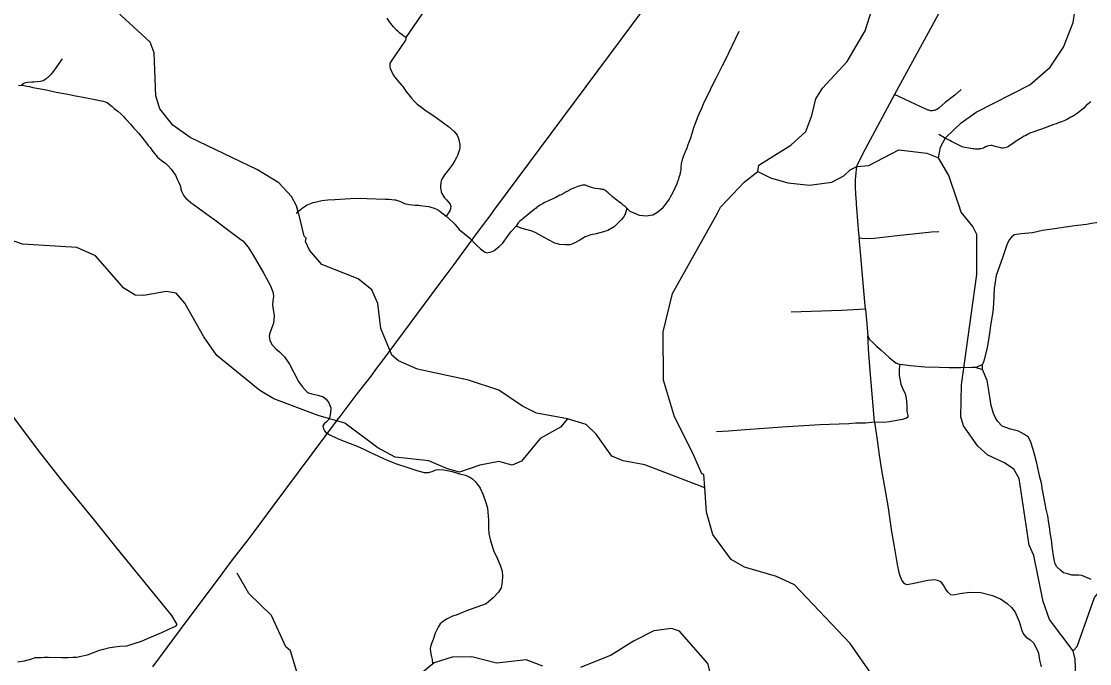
# Model space of a CAD drawing. Extents: x 2290615 to 2522933, y 819489 to 1012715.
# Drawn here: x 2491654 to 2505124, y 862970 to 871067 of the extents above; entities that cross this region are included whole.
import ezdxf

# ---------------------------------------------------------------- set-up
doc = ezdxf.new("R2010")
doc.units = 0
for name, color, linetype in [('Exist Hydrographic Creek Single Shore', 7, 'Continuous'), ('Exist Hydrographic Misc Water Feature', 7, 'Continuous'), ('Exist Railroad Mainline', 7, 'Continuous'), ('Exist Road Non-System Type 51', 7, 'Continuous'), ('Exist Utilities Electrical Transmission Line', 7, 'Continuous')]:
    doc.layers.add(name, color=color, linetype=linetype)

msp = doc.modelspace()

# ---------------------------------------------------------------- linework, layer by layer
at = {"layer": 'Exist Hydrographic Creek Single Shore'}
msp.add_line((2495155, 868625), (2495149, 868646), dxfattribs=at)
for points in [[(2503220, 869348), (2503242, 869480), (2503307, 869598), (2503504, 869787), (2503693, 869922), (2504371, 870268), (2504625, 870489), (2504796, 870742), (2504916, 871052), (2504983, 871495)], [(2495149, 868646), (2495121, 868742), (2495061, 868857), (2494900, 869031), (2494630, 869194), (2493782, 869603), (2493563, 869758), (2493401, 869965), (2493348, 870130), (2493330, 870671), (2493278, 870804), (2492863, 871187)], [(2503462, 868788), (2503348, 869124), (2503220, 869348)], [(2504915, 863133), (2504617, 863528), (2504538, 863752), (2504420, 864331), (2504360, 864463), (2504237, 865305), (2504168, 865421), (2504050, 865501), (2503840, 865598), (2503713, 865711), (2503534, 865966), (2503499, 866083), (2503508, 866484), (2503701, 867877), (2503701, 868380), (2503649, 868479), (2503504, 868660), (2503469, 868767)], [(2498541, 866058), (2498148, 866127), (2497971, 866215), (2497676, 866417), (2497291, 866545), (2496647, 866683), (2496411, 866788), (2496327, 866860), (2496188, 867193), (2496149, 867510), (2496071, 867681), (2495902, 867821), (2495441, 868003), (2495288, 868184), (2495236, 868293), (2495244, 868333), (2495218, 868358), (2495155, 868625)], [(2500272, 865186), (2499517, 865474), (2499241, 865528), (2499099, 865585), (2498902, 865862), (2498775, 865985), (2498541, 866058)], [(2503256, 860738), (2503193, 861021), (2503089, 861253), (2502867, 861566), (2502681, 862228), (2502422, 862766), (2502106, 863225), (2501401, 863965), (2501175, 864067), (2500773, 864186), (2500604, 864284), (2500374, 864596), (2500294, 864878), (2500272, 865186)], [(2504004, 859918), (2504053, 860426), (2504157, 860686), (2504761, 861939), (2504956, 862702), (2504942, 863026), (2504915, 863133)]]:
    msp.add_lwpolyline(points, dxfattribs=at)
at = {"layer": 'Exist Hydrographic Misc Water Feature'}
for p, q in [((2500470, 868724), (2500483, 868737)), ((2503469, 868767), (2503462, 868788))]:
    msp.add_line(p, q, dxfattribs=at)
for points in [[(2500939, 869176), (2500954, 869252), (2501358, 869508), (2501547, 869677), (2501619, 869880), (2501673, 870089), (2501755, 870224), (2502066, 870562), (2502292, 870949), (2502435, 871401), (2502456, 871602)], [(2500939, 869176), (2501099, 869094), (2501317, 869031), (2501592, 869003), (2501875, 869040), (2502023, 869119), (2502105, 869194), (2502188, 869237), (2502338, 869250), (2502718, 869446), (2503069, 869404), (2503220, 869348)], [(2500483, 868737), (2500767, 869038), (2500939, 869176)], [(2500272, 865186), (2500261, 865353), (2500236, 865362), (2500115, 865633), (2499890, 866080), (2499749, 866544), (2499747, 867154), (2499864, 867638), (2500430, 868647), (2500470, 868724)], [(2498541, 866058), (2498451, 865949), (2498195, 865810), (2497958, 865522), (2497842, 865471), (2497675, 865517), (2497434, 865471), (2497177, 865385), (2497026, 865425), (2496791, 865527), (2496366, 865572), (2496147, 865691), (2495733, 866002), (2495398, 866097), (2494836, 866310), (2494660, 866415), (2494119, 866856), (2493956, 867089), (2493716, 867515), (2493605, 867639), (2493480, 867663), (2493197, 867609), (2493089, 867615), (2492946, 867704), (2492589, 868113), (2492354, 868218), (2491670, 868256), (2491326, 868377)], [(2495128, 862865), (2495049, 863131), (2494990, 863181), (2494808, 863578), (2494520, 863855), (2494374, 864111)], [(2504915, 863133), (2504965, 863185), (2505187, 863804), (2505375, 864032)], [(2500381, 862689), (2500310, 862972), (2499953, 863381), (2499852, 863413), (2499628, 863384), (2499372, 863255), (2499092, 863076), (2498703, 862919)], [(2498227, 862936), (2498018, 863016), (2497643, 862974), (2497334, 863054), (2497084, 863050), (2496860, 862979), (2496564, 862740)]]:
    msp.add_lwpolyline(points, dxfattribs=at)
at = {"layer": 'Exist Railroad Mainline'}
msp.add_lwpolyline([(2497483, 868505), (2497576, 868630), (2497612, 868683), (2504304, 877673), (2504501, 877945), (2504689, 878189), (2504941, 878530), (2505194, 878862)], dxfattribs=at)
at = {"layer": 'Exist Road Non-System Type 51'}
for p, q in [((2491616, 870257), (2491656, 870262)), ((2503774, 866742), (2503694, 866703)), ((2503694, 866703), (2503771, 866679)), ((2503771, 866679), (2503774, 866742))]:
    msp.add_line(p, q, dxfattribs=at)
for points in [[(2504004, 872657), (2504000, 872617), (2503993, 872603), (2503981, 872583), (2503864, 872351), (2502663, 870144)], [(2496796, 871292), (2496502, 870862)], [(2496502, 870862), (2496476, 870882), (2496455, 870895), (2496427, 870919), (2496404, 870938), (2496389, 870952), (2496348, 871000), (2496296, 871061), (2496268, 871107)], [(2496502, 870862), (2496502, 870857), (2496500, 870840), (2496499, 870830), (2496491, 870816), (2496317, 870566), (2496304, 870544), (2496301, 870538), (2496298, 870522), (2496298, 870504), (2496300, 870494), (2496304, 870478), (2496313, 870456), (2496343, 870394), (2496360, 870368), (2496426, 870289), (2496451, 870259), (2496463, 870244), (2496477, 870223), (2496489, 870210), (2496501, 870189), (2496519, 870164), (2496539, 870139), (2496573, 870098), (2496611, 870056), (2496645, 870023), (2496688, 869992), (2496759, 869940), (2496854, 869875), (2497038, 869741), (2497110, 869678), (2497147, 869631), (2497167, 869592), (2497176, 869551), (2497184, 869514), (2497182, 869479), (2497178, 869446), (2497167, 869414), (2497155, 869374), (2497141, 869351), (2497110, 869295), (2497090, 869263), (2497078, 869247), (2497039, 869194), (2496991, 869132), (2496954, 869079), (2496946, 869059), (2496944, 869029), (2496938, 868997), (2496938, 868966), (2496942, 868942), (2496946, 868926), (2496949, 868916), (2496957, 868898), (2496990, 868844), (2496990, 868844), (2497013, 868818), (2497059, 868761), (2497062, 868755), (2497065, 868749), (2497066, 868740), (2497067, 868737), (2497067, 868728), (2497066, 868713), (2497064, 868703), (2497058, 868679), (2497011, 868611)], [(2499290, 868711), (2499326, 868676), (2499378, 868651), (2499444, 868625), (2499496, 868621), (2499538, 868616), (2499588, 868623), (2499616, 868629), (2499667, 868659), (2499743, 868716), (2499764, 868741), (2499822, 868822), (2499840, 868854), (2499856, 868884), (2499875, 868920), (2499899, 868967), (2499922, 869021), (2499932, 869051), (2499942, 869079), (2499949, 869101), (2499961, 869137), (2499968, 869179), (2499972, 869195), (2499974, 869229), (2499979, 869271), (2499983, 869297), (2499985, 869306), (2499993, 869336), (2500002, 869362), (2500014, 869396), (2500022, 869412), (2500030, 869426), (2500047, 869474), (2500061, 869514), (2500094, 869597), (2500107, 869641), (2500134, 869727), (2500148, 869771), (2500165, 869819), (2500187, 869870), (2500204, 869910), (2500234, 869974), (2500257, 870028), (2500298, 870115), (2500318, 870153), (2500372, 870272), (2500413, 870352), (2500472, 870469), (2500494, 870511), (2500531, 870581), (2500705, 870945)], [(2492170, 870594), (2492067, 870451), (2492047, 870422), (2492039, 870412), (2492030, 870402), (2492010, 870382), (2491986, 870359), (2491978, 870353), (2491967, 870343), (2491951, 870331), (2491927, 870318), (2491897, 870310), (2491811, 870302), (2491785, 870300), (2491733, 870297), (2491706, 870291), (2491686, 870282), (2491668, 870272), (2491656, 870262)], [(2491656, 870262), (2491660, 870262), (2491688, 870257), (2491723, 870251), (2491756, 870244), (2491800, 870234), (2491875, 870221), (2491989, 870199), (2492094, 870173), (2492239, 870149), (2492335, 870130), (2492433, 870110), (2492494, 870098), (2492586, 870082), (2492641, 870071), (2492688, 870059), (2492712, 870052), (2492736, 870042), (2492759, 870025), (2492798, 869994), (2492829, 869964), (2492869, 869933), (2492906, 869901), (2492940, 869866), (2492968, 869837), (2492988, 869815), (2493028, 869772), (2493072, 869720), (2493097, 869694), (2493132, 869659), (2493174, 869609), (2493204, 869568), (2493233, 869530), (2493253, 869501), (2493277, 869475), (2493300, 869444), (2493316, 869422), (2493334, 869399), (2493352, 869377), (2493372, 869354), (2493395, 869335), (2493418, 869319), (2493445, 869297), (2493475, 869275), (2493503, 869247), (2493541, 869205), (2493563, 869175), (2493596, 869127), (2493620, 869076), (2493641, 869034), (2493656, 868996), (2493664, 868961), (2493666, 868953), (2493675, 868925), (2493702, 868869), (2493725, 868843), (2493792, 868784), (2494022, 868615), (2494092, 868564), (2494221, 868468), (2494405, 868329), (2494446, 868302), (2494514, 868220), (2494577, 868118), (2494713, 867887), (2494795, 867734), (2494828, 867646), (2494833, 867599), (2494826, 867542), (2494822, 867491), (2494840, 867355), (2494834, 867262), (2494809, 867196), (2494781, 867122), (2494780, 867093), (2494788, 867042), (2494817, 866991), (2494863, 866939), (2494908, 866901), (2494973, 866836), (2495033, 866745), (2495147, 866526), (2495194, 866464), (2495261, 866390), (2495274, 866384), (2495317, 866371), (2495391, 866355), (2495458, 866332), (2495498, 866303), (2495532, 866258), (2495554, 866196), (2495550, 866133), (2495540, 866069), (2495521, 866039), (2495501, 866020), (2495472, 865993), (2495457, 865966), (2495463, 865929), (2495477, 865903), (2495493, 865885)], [(2503504, 870210), (2503423, 870137), (2503304, 870042), (2503225, 869976), (2503205, 869960), (2503201, 869958), (2503197, 869956), (2503193, 869954), (2503179, 869946), (2503163, 869944), (2503153, 869942), (2503149, 869942), (2503139, 869939), (2503131, 869939), (2503125, 869939), (2503117, 869941), (2503095, 869947), (2503087, 869949), (2503073, 869954), (2503057, 869962), (2502663, 870144)], [(2502663, 870144), (2502293, 869457), (2502218, 869307), (2502189, 869245), (2502181, 869202), (2502177, 869155), (2502169, 869075), (2502167, 868986), (2502171, 868885), (2502175, 868838), (2502179, 868783), (2502180, 868763), (2502183, 868712), (2502210, 868392), (2502218, 868336)], [(2505140, 870052), (2505122, 870040), (2505079, 870005), (2505050, 869974), (2505026, 869953), (2505009, 869937), (2505009, 869937), (2504952, 869896), (2504928, 869881), (2504906, 869868), (2504894, 869862), (2504886, 869858), (2504845, 869835), (2504819, 869820), (2504772, 869801), (2504752, 869795), (2504702, 869775), (2504671, 869765), (2504562, 869724), (2504433, 869679), (2504395, 869666), (2504371, 869658), (2504357, 869651), (2504340, 869639), (2504318, 869628), (2504300, 869618), (2504277, 869605), (2504253, 869591), (2504209, 869566), (2504198, 869558), (2504188, 869551), (2504162, 869531), (2504131, 869510), (2504099, 869489), (2504086, 869482), (2504056, 869471), (2504035, 869469), (2504018, 869469), (2504006, 869471), (2503951, 869484), (2503931, 869491), (2503921, 869495), (2503909, 869498), (2503893, 869500), (2503883, 869500), (2503851, 869497), (2503836, 869494), (2503811, 869484), (2503786, 869469), (2503768, 869463), (2503750, 869461), (2503738, 869458), (2503730, 869457), (2503710, 869456), (2503680, 869457), (2503664, 869459), (2503650, 869460), (2503626, 869464), (2503551, 869478), (2503533, 869482), (2503517, 869487), (2503481, 869504), (2503424, 869533), (2503382, 869554), (2503361, 869563), (2503292, 869600), (2503224, 869640)], [(2499290, 868711), (2499266, 868734), (2499253, 868743), (2499243, 868751), (2499229, 868761), (2499219, 868769), (2499189, 868793), (2499177, 868801), (2499145, 868826), (2499124, 868842), (2499104, 868860), (2499052, 868907), (2499031, 868923), (2499023, 868929), (2499011, 868937), (2499003, 868941), (2498994, 868946), (2498982, 868949), (2498968, 868952), (2498953, 868952), (2498933, 868954), (2498889, 868961), (2498871, 868965), (2498843, 868973), (2498807, 868984), (2498795, 868990), (2498784, 868995), (2498776, 868998), (2498767, 869000), (2498746, 869001), (2498730, 869000), (2498713, 868998), (2498699, 868995), (2498685, 868991), (2498671, 868987), (2498629, 868970), (2498615, 868964), (2498577, 868946), (2498565, 868940), (2498534, 868923), (2498524, 868917), (2498496, 868903), (2498460, 868882), (2498444, 868874), (2498392, 868848), (2498307, 868809), (2498271, 868792), (2498251, 868782), (2498233, 868772), (2498195, 868751), (2498174, 868739), (2498159, 868727), (2498145, 868713), (2498121, 868694), (2498073, 868657), (2498029, 868618), (2497977, 868579), (2497936, 868545), (2497918, 868525), (2497892, 868484)], [(2495124, 868646), (2495131, 868657), (2495153, 868678), (2495182, 868701), (2495194, 868712), (2495219, 868730), (2495238, 868742), (2495248, 868748), (2495272, 868759), (2495292, 868767), (2495313, 868775), (2495335, 868783), (2495374, 868793), (2495442, 868808), (2495481, 868813), (2495517, 868815), (2495605, 868822), (2495805, 868832), (2495933, 868836), (2496009, 868835), (2496243, 868827), (2496269, 868826), (2496293, 868824), (2496357, 868819), (2496373, 868815), (2496395, 868809), (2496433, 868798), (2496469, 868780), (2496497, 868768), (2496526, 868761), (2496542, 868757), (2496618, 868750), (2496650, 868748), (2496664, 868748), (2496688, 868746), (2496750, 868739), (2496790, 868732), (2496816, 868726), (2496858, 868710), (2496900, 868693), (2496912, 868686), (2496935, 868671), (2497011, 868611)], [(2499290, 868711), (2499266, 868637), (2499248, 868598), (2499222, 868569), (2499169, 868517), (2499129, 868478), (2499047, 868431), (2498993, 868413), (2498901, 868387), (2498834, 868374), (2498764, 868349), (2498696, 868310), (2498639, 868279), (2498594, 868256), (2498569, 868251), (2498516, 868249), (2498444, 868254), (2498380, 868269), (2498301, 868311), (2498253, 868337), (2498180, 868381), (2498140, 868403), (2498095, 868421), (2498014, 868445), (2497968, 868457), (2497892, 868484)], [(2497011, 868611), (2497100, 868532), (2497119, 868512), (2497135, 868491), (2497174, 868442), (2497307, 868333), (2497393, 868246), (2497443, 868201), (2497493, 868163), (2497524, 868148), (2497576, 868160), (2497613, 868173), (2497680, 868227), (2497720, 868268), (2497792, 868367), (2497830, 868419), (2497892, 868484)], [(2505321, 868556), (2505249, 868532), (2505171, 868523), (2505085, 868507), (2504905, 868484), (2504681, 868451), (2504531, 868431), (2504403, 868403), (2504261, 868388), (2504174, 868375), (2504139, 868347), (2504110, 868314), (2504080, 868248), (2504026, 868086), (2503946, 867864), (2503932, 867780), (2503922, 867700), (2503913, 867509), (2503903, 867406), (2503880, 867258), (2503858, 867108), (2503830, 866952), (2503788, 866789), (2503774, 866742)], [(2502218, 868336), (2502298, 868330), (2502409, 868334), (2502697, 868368), (2502895, 868390), (2503130, 868413), (2503224, 868416)], [(2502298, 867437), (2502276, 867671), (2502245, 868059), (2502218, 868336)], [(2502298, 867437), (2501993, 867421), (2501361, 867400)], [(2502298, 867437), (2502313, 867255), (2502322, 867150), (2502328, 867103)], [(2502413, 866012), (2502394, 866220), (2502356, 866663), (2502335, 866935), (2502330, 867045), (2502328, 867103)], [(2502328, 867103), (2502349, 867057), (2502384, 867021), (2502439, 866968), (2502492, 866925), (2502599, 866826), (2502679, 866762), (2502732, 866739)], [(2502732, 866739), (2502723, 866691), (2502721, 866604), (2502734, 866540), (2502744, 866491), (2502774, 866421), (2502799, 866376), (2502812, 866311), (2502819, 866231), (2502818, 866147), (2502827, 866113), (2502833, 866098), (2502830, 866076), (2502813, 866064), (2502764, 866046), (2502602, 866019), (2502528, 866011), (2502413, 866012)], [(2503694, 866703), (2503637, 866702), (2503498, 866701), (2503351, 866701), (2503228, 866704), (2503046, 866707), (2502863, 866725), (2502732, 866739)], [(2505144, 864031), (2505083, 864056), (2505025, 864083), (2504987, 864084), (2504900, 864085), (2504861, 864096), (2504796, 864115), (2504759, 864142), (2504711, 864190), (2504691, 864228), (2504680, 864260), (2504663, 864353), (2504660, 864388), (2504652, 864451), (2504642, 864531), (2504627, 864619), (2504623, 864669), (2504610, 864741), (2504595, 864832), (2504576, 864917), (2504563, 864983), (2504532, 865140), (2504524, 865179), (2504520, 865224), (2504514, 865261), (2504497, 865319), (2504481, 865399), (2504458, 865495), (2504432, 865592), (2504413, 865668), (2504382, 865762), (2504352, 865826), (2504302, 865857), (2504226, 865902), (2504126, 865925), (2504021, 865964), (2503962, 866025), (2503937, 866070), (2503910, 866122), (2503884, 866225), (2503869, 866303), (2503856, 866386), (2503845, 866463), (2503830, 866541), (2503771, 866679)], [(2491379, 866303), (2491867, 865656), (2492155, 865287), (2492571, 864778), (2492840, 864443), (2493302, 863876), (2493548, 863575), (2493603, 863486), (2493615, 863465), (2493599, 863443), (2493587, 863435), (2493563, 863427), (2493509, 863399), (2493420, 863357), (2493271, 863293), (2493163, 863248), (2493072, 863218), (2492978, 863192), (2492897, 863184), (2492829, 863176), (2492747, 863166), (2492690, 863150), (2492634, 863134), (2492560, 863104), (2492483, 863078), (2492407, 863058), (2492349, 863048), (2492304, 863046), (2492242, 863044), (2492160, 863044), (2491997, 863048), (2491945, 863048), (2491904, 863044), (2491858, 863044), (2491824, 863042), (2491780, 863025), (2491689, 863001), (2491609, 862989)], [(2502413, 866012), (2502296, 866002), (2502222, 866002), (2502174, 866001), (2502088, 865995), (2501720, 865981), (2501245, 865949), (2500786, 865917), (2500570, 865899), (2500420, 865894)], [(2502413, 866012), (2502444, 865793), (2502471, 865596), (2502505, 865383), (2502538, 865197), (2502584, 864935), (2502622, 864661), (2502666, 864396), (2502699, 864218), (2502720, 864119), (2502733, 864069), (2502762, 864011), (2502787, 863980), (2502817, 863968), (2502892, 863979), (2502987, 864000), (2503083, 864021), (2503167, 864029), (2503207, 864023), (2503245, 864004), (2503292, 863935), (2503305, 863906), (2503331, 863875), (2503368, 863843), (2503413, 863839), (2503487, 863853), (2503611, 863872), (2503751, 863867), (2503900, 863829), (2503987, 863793), (2503998, 863786), (2504086, 863729), (2504138, 863678), (2504183, 863619), (2504236, 863501), (2504275, 863377), (2504296, 863336), (2504318, 863309), (2504374, 863270), (2504414, 863234), (2504458, 863154), (2504477, 863100), (2504493, 863012), (2504513, 862928)], [(2495493, 865885), (2495536, 865860), (2495648, 865802), (2495800, 865745), (2495889, 865711), (2495972, 865675), (2496047, 865637), (2496266, 865535), (2496384, 865489), (2496515, 865448), (2496642, 865405), (2496685, 865390), (2496732, 865380), (2496787, 865379), (2496833, 865393), (2496879, 865411), (2496914, 865418), (2496982, 865413), (2497086, 865390), (2497179, 865364), (2497254, 865346), (2497299, 865325), (2497341, 865299), (2497381, 865261), (2497418, 865213), (2497437, 865184), (2497478, 865098), (2497511, 865002), (2497530, 864929), (2497546, 864777), (2497544, 864674), (2497547, 864610), (2497570, 864517), (2497612, 864388), (2497657, 864289), (2497690, 864210), (2497716, 864135), (2497722, 864076), (2497718, 864001), (2497704, 863924), (2497670, 863869), (2497601, 863800), (2497513, 863723), (2497267, 863637), (2497136, 863581), (2497092, 863569), (2497023, 863536), (2496975, 863506), (2496935, 863471), (2496908, 863431), (2496873, 863356), (2496848, 863272), (2496829, 863232), (2496818, 863197), (2496808, 863161), (2496812, 863119), (2496820, 863071), (2496833, 863021), (2496837, 862967)]]:
    msp.add_lwpolyline(points, dxfattribs=at)
at = {"layer": 'Exist Utilities Electrical Transmission Line'}
msp.add_lwpolyline([(2493310, 862928), (2493491, 863175), (2493746, 863515), (2494113, 864005), (2494113, 864005), (2494317, 864278), (2494514, 864530), (2494601, 864650), (2494843, 864973), (2495640, 866043), (2495636, 866038), (2495674, 866086), (2495876, 866356), (2496063, 866595), (2496134, 866694), (2496194, 866772), (2496919, 867744), (2497023, 867882), (2497110, 868000), (2497361, 868341), (2497483, 868505)], dxfattribs=at)

doc.saveas('drawing.dxf')
